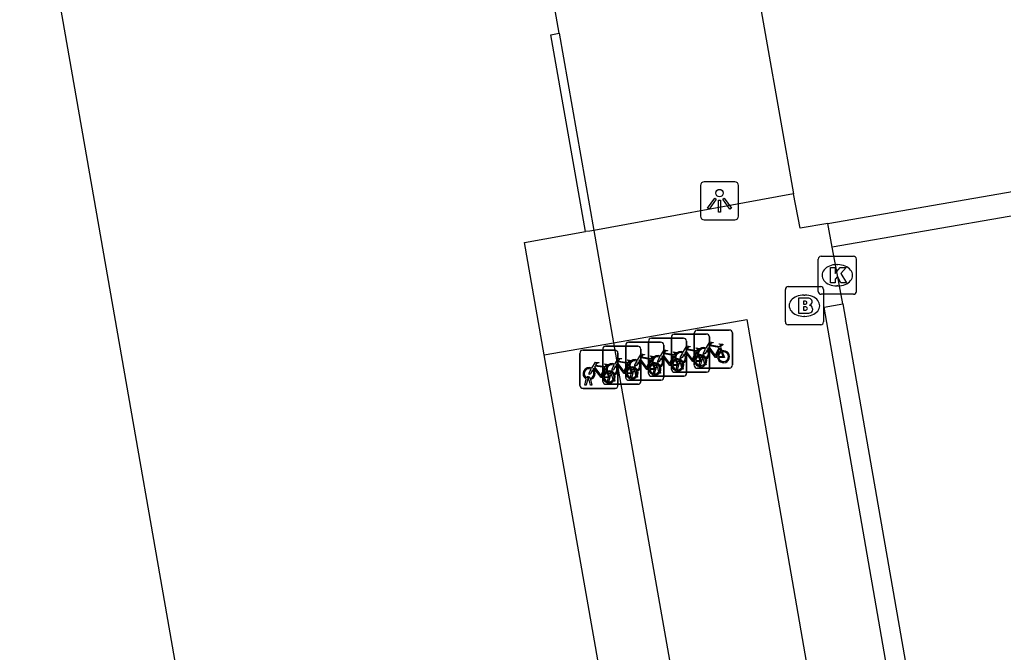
# Model space of a CAD drawing. Extents: x 162880 to 165536, y 384011 to 385179.
# Drawn here: x 164236.57 to 164262.4, y 384815.36 to 384831.98 of the extents above; entities that cross this region are included whole.
import ezdxf

# ---------------------------------------------------------------- set-up
doc = ezdxf.new("R2010")
doc.units = 0
for name, color, linetype in [('IMGEO_Brandkraan', 7, 'Continuous'), ('IMGEO_Fietsenrek', 7, 'Continuous'), ('IMGEO_Kolk', 7, 'Continuous'), ('IMGEO_Lichtpunt', 7, 'Continuous'), ('IMGEO_Pand', 7, 'Continuous'), ('IMGEO_Rijbaan_lokaal_open', 7, 'Continuous'), ('IMGEO_Voetpad_open', 7, 'Continuous')]:
    doc.layers.add(name, color=color, linetype=linetype)

msp = doc.modelspace()

# ---------------------------------------------------------------- linework, layer by layer
at = {"layer": 'IMGEO_Brandkraan'}
for p, q in [((164256.748, 384824.965), (164257.6, 384824.965)), ((164256.673, 384824.039), (164256.673, 384824.891)), ((164257.161, 384824.745), (164257.186, 384824.745)), ((164257.674, 384824.891), (164257.674, 384824.039)), ((164257.6, 384823.965), (164256.748, 384823.965)), ((164257.184, 384824.185), (164257.159, 384824.185))]:
    msp.add_line(p, q, dxfattribs=at)
for points in [[(164256.748, 384824.965), (164257.6, 384824.965)], [(164256.673, 384824.039), (164256.673, 384824.891)], [(164257.674, 384824.891), (164257.674, 384824.039)], [(164257.021, 384824.665), (164257.021, 384824.265), (164257.234, 384824.265)], [(164257.252, 384824.665), (164257.021, 384824.665)], [(164257.2, 384824.584), (164257.146, 384824.584), (164257.146, 384824.508)], [(164257.146, 384824.508), (164257.199, 384824.508)], [(164257.208, 384824.432), (164257.146, 384824.432), (164257.146, 384824.351)], [(164257.146, 384824.351), (164257.208, 384824.351)], [(164257.6, 384823.965), (164256.748, 384823.965)]]:
    msp.add_lwpolyline(points, dxfattribs=at)
for centre, radius, start, end in [((164256.75, 384824.889), 0.0765, 91.552, 178.448), ((164256.75, 384824.889), 0.0765, 91.552, 178.448), ((164257.598, 384824.889), 0.0765, 1.552, 88.448), ((164257.598, 384824.889), 0.0765, 1.552, 88.448), ((164257.201, 384824.546), 0.0379, 267.8285, 90.9355), ((164257.256, 384824.52), 0.145, 59.4692, 91.5367), ((164257.281, 384824.567), 0.0922, 285.5137, 58.1501), ((164257.286, 384824.375), 0.105, 301.3115, 78.989), ((164257.209, 384824.391), 0.0404, 269.8759, 90.5077), ((164257.24, 384824.516), 0.251, 268.6676, 293.5347), ((164256.75, 384824.041), 0.0765, 181.552, 268.448), ((164256.75, 384824.041), 0.0765, 181.552, 268.448), ((164257.598, 384824.041), 0.0765, 271.552, 358.448), ((164257.598, 384824.041), 0.0765, 271.552, 358.448)]:
    msp.add_arc(centre, radius, start, end, dxfattribs=at)
for centre, major_axis, ratio, start_param, end_param in [((164257.16, 384824.465), (-0.387, 0.002), 0.722429, 4.712389, 7.853982), ((164257.185, 384824.465), (-0.39, 0.002), 0.717154, 1.570796, 4.712389)]:
    msp.add_ellipse(centre, major_axis=major_axis, ratio=ratio, start_param=start_param, end_param=end_param, dxfattribs=at)
at = {"layer": 'IMGEO_Fietsenrek'}
for p, q in [((164253.755, 384823.718), (164254.596, 384823.718)), ((164254.596, 384823.718), (164253.755, 384823.718)), ((164254.281, 384822.899), (164254.281, 384823.74)), ((164254.281, 384823.74), (164254.281, 384822.899)), ((164254.356, 384823.824), (164255.197, 384823.824)), ((164255.197, 384823.824), (164254.356, 384823.824)), ((164255.281, 384823.749), (164255.281, 384822.908)), ((164255.281, 384822.908), (164255.281, 384823.749)), ((164252.479, 384822.582), (164252.479, 384823.423)), ((164252.479, 384823.423), (164252.479, 384822.582)), ((164252.554, 384823.507), (164253.395, 384823.507)), ((164253.395, 384823.507), (164252.554, 384823.507)), ((164253.079, 384822.687), (164253.079, 384823.528)), ((164253.079, 384823.528), (164253.079, 384822.687)), ((164253.154, 384823.612), (164253.995, 384823.612)), ((164253.995, 384823.612), (164253.154, 384823.612)), ((164253.479, 384823.432), (164253.479, 384822.591)), ((164253.479, 384822.591), (164253.479, 384823.432)), ((164253.68, 384822.793), (164253.68, 384823.634)), ((164253.68, 384823.634), (164253.68, 384822.793)), ((164254.079, 384823.537), (164254.079, 384822.696)), ((164254.079, 384822.696), (164254.079, 384823.537)), ((164254.68, 384823.643), (164254.68, 384822.802)), ((164254.68, 384822.802), (164254.68, 384823.643)), ((164251.277, 384822.37), (164251.277, 384823.211)), ((164251.277, 384823.211), (164251.277, 384822.37)), ((164251.352, 384823.295), (164252.193, 384823.295)), ((164252.193, 384823.295), (164251.352, 384823.295)), ((164251.878, 384822.476), (164251.878, 384823.317)), ((164251.878, 384823.317), (164251.878, 384822.476)), ((164251.953, 384823.401), (164252.794, 384823.401)), ((164252.794, 384823.401), (164251.953, 384823.401)), ((164252.277, 384823.22), (164252.277, 384822.379)), ((164252.277, 384822.379), (164252.277, 384823.22)), ((164252.878, 384823.326), (164252.878, 384822.485)), ((164252.878, 384822.485), (164252.878, 384823.326)), ((164253.766, 384823.161), (164253.802, 384823.066)), ((164254.367, 384823.267), (164254.403, 384823.172)), ((164254.968, 384823.373), (164255.004, 384823.278)), ((164252.565, 384822.95), (164252.601, 384822.855)), ((164253.166, 384823.056), (164253.202, 384822.961)), ((164253.807, 384822.802), (164253.846, 384822.962)), ((164253.876, 384822.95), (164253.841, 384822.802)), ((164253.918, 384822.974), (164253.917, 384822.978)), ((164253.959, 384822.802), (164253.925, 384822.944)), ((164253.949, 384822.985), (164253.95, 384822.978)), ((164253.957, 384822.948), (164253.992, 384822.802)), ((164254.408, 384822.908), (164254.447, 384823.068)), ((164254.442, 384822.908), (164254.408, 384822.908)), ((164254.477, 384823.056), (164254.442, 384822.908)), ((164254.519, 384823.08), (164254.518, 384823.084)), ((164254.56, 384822.908), (164254.526, 384823.05)), ((164254.55, 384823.091), (164254.551, 384823.084)), ((164254.558, 384823.054), (164254.593, 384822.908)), ((164254.593, 384822.908), (164254.56, 384822.908)), ((164251.964, 384822.844), (164252, 384822.749)), ((164252.005, 384822.485), (164252.044, 384822.645)), ((164252.116, 384822.657), (164252.115, 384822.661)), ((164252.147, 384822.668), (164252.148, 384822.661)), ((164252.606, 384822.591), (164252.645, 384822.751)), ((164252.675, 384822.739), (164252.64, 384822.591)), ((164252.717, 384822.763), (164252.716, 384822.767)), ((164252.758, 384822.591), (164252.724, 384822.733)), ((164252.748, 384822.774), (164252.749, 384822.767)), ((164252.756, 384822.737), (164252.791, 384822.591)), ((164253.206, 384822.696), (164253.245, 384822.856)), ((164253.24, 384822.696), (164253.206, 384822.696)), ((164253.275, 384822.844), (164253.24, 384822.696)), ((164253.317, 384822.868), (164253.316, 384822.872)), ((164253.358, 384822.696), (164253.324, 384822.838)), ((164253.348, 384822.879), (164253.349, 384822.872)), ((164253.356, 384822.842), (164253.391, 384822.696)), ((164253.391, 384822.696), (164253.358, 384822.696)), ((164254.605, 384822.718), (164253.764, 384822.718)), ((164253.764, 384822.718), (164254.605, 384822.718)), ((164253.841, 384822.802), (164253.807, 384822.802)), ((164253.992, 384822.802), (164253.959, 384822.802)), ((164255.206, 384822.824), (164254.365, 384822.824)), ((164254.365, 384822.824), (164255.206, 384822.824)), ((164251.404, 384822.379), (164251.443, 384822.539)), ((164251.473, 384822.527), (164251.438, 384822.379)), ((164251.515, 384822.551), (164251.514, 384822.555)), ((164251.556, 384822.379), (164251.522, 384822.521)), ((164251.546, 384822.562), (164251.547, 384822.555)), ((164251.554, 384822.525), (164251.589, 384822.379)), ((164252.803, 384822.401), (164251.962, 384822.401)), ((164251.962, 384822.401), (164252.803, 384822.401)), ((164252.039, 384822.485), (164252.005, 384822.485)), ((164252.074, 384822.633), (164252.039, 384822.485)), ((164252.157, 384822.485), (164252.123, 384822.627)), ((164252.155, 384822.631), (164252.19, 384822.485)), ((164252.19, 384822.485), (164252.157, 384822.485)), ((164253.404, 384822.507), (164252.563, 384822.507)), ((164252.563, 384822.507), (164253.404, 384822.507)), ((164252.64, 384822.591), (164252.606, 384822.591)), ((164252.791, 384822.591), (164252.758, 384822.591)), ((164254.004, 384822.612), (164253.163, 384822.612)), ((164253.163, 384822.612), (164254.004, 384822.612)), ((164252.202, 384822.295), (164251.361, 384822.295)), ((164251.361, 384822.295), (164252.202, 384822.295)), ((164251.438, 384822.379), (164251.404, 384822.379)), ((164251.589, 384822.379), (164251.556, 384822.379))]:
    msp.add_line(p, q, dxfattribs=at)
for points in [[(164254.594, 384823.35), (164254.689, 384823.514), (164254.775, 384823.5), (164254.777, 384823.491), (164254.721, 384823.48), (164254.694, 384823.435), (164254.95, 384823.394)], [(164254.95, 384823.394), (164254.975, 384823.443), (164254.969, 384823.447), (164254.946, 384823.451), (164254.934, 384823.458), (164254.933, 384823.461), (164254.935, 384823.466), (164255.03, 384823.451), (164255.032, 384823.441), (164255.022, 384823.428), (164255.01, 384823.422), (164254.996, 384823.428), (164254.968, 384823.373)], [(164252.792, 384823.033), (164252.887, 384823.197), (164252.973, 384823.183), (164252.975, 384823.174), (164252.919, 384823.163), (164252.892, 384823.118), (164253.148, 384823.077)], [(164253.392, 384823.138), (164253.487, 384823.302), (164253.573, 384823.288), (164253.575, 384823.279), (164253.519, 384823.268), (164253.492, 384823.223), (164253.748, 384823.182)], [(164253.735, 384823.157), (164253.478, 384823.198), (164253.461, 384823.169), (164253.628, 384822.949), (164253.735, 384823.157)], [(164253.748, 384823.182), (164253.773, 384823.231), (164253.767, 384823.235), (164253.744, 384823.239), (164253.732, 384823.246), (164253.731, 384823.249), (164253.733, 384823.254), (164253.828, 384823.239), (164253.83, 384823.229), (164253.82, 384823.216), (164253.808, 384823.21), (164253.794, 384823.216), (164253.766, 384823.161)], [(164254.014, 384823.192), (164253.962, 384823.102), (164253.922, 384823.077), (164253.923, 384823.124), (164253.978, 384823.218)], [(164253.993, 384823.244), (164254.088, 384823.408), (164254.174, 384823.394), (164254.176, 384823.385), (164254.12, 384823.374), (164254.093, 384823.329), (164254.349, 384823.288)], [(164254.289, 384823), (164254.239, 384823), (164254.048, 384823.251), (164254.029, 384823.219)], [(164254.336, 384823.263), (164254.079, 384823.304), (164254.062, 384823.275), (164254.229, 384823.055), (164254.336, 384823.263)], [(164254.384, 384823.165), (164254.354, 384823.242), (164254.245, 384823.024), (164254.288, 384823.024)], [(164254.349, 384823.288), (164254.374, 384823.337), (164254.368, 384823.341), (164254.345, 384823.345), (164254.333, 384823.352), (164254.332, 384823.355), (164254.334, 384823.36), (164254.429, 384823.345), (164254.431, 384823.335), (164254.421, 384823.322), (164254.409, 384823.316), (164254.395, 384823.322), (164254.367, 384823.267)], [(164254.615, 384823.298), (164254.563, 384823.208), (164254.523, 384823.183), (164254.524, 384823.23), (164254.579, 384823.324)], [(164254.89, 384823.106), (164254.84, 384823.106), (164254.649, 384823.357), (164254.63, 384823.325)], [(164254.937, 384823.369), (164254.68, 384823.41), (164254.663, 384823.381), (164254.83, 384823.161), (164254.937, 384823.369)], [(164254.985, 384823.271), (164254.955, 384823.348), (164254.846, 384823.13), (164254.889, 384823.13)], [(164254.919, 384823.13), (164255.039, 384823.129), (164254.995, 384823.243)], [(164255.015, 384823.25), (164255.07, 384823.105), (164254.92, 384823.105)], [(164251.59, 384822.821), (164251.685, 384822.985), (164251.771, 384822.971), (164251.773, 384822.962), (164251.717, 384822.951), (164251.69, 384822.906), (164251.946, 384822.865)], [(164251.946, 384822.865), (164251.971, 384822.914), (164251.965, 384822.918), (164251.942, 384822.922), (164251.93, 384822.929), (164251.929, 384822.932), (164251.931, 384822.937), (164252.026, 384822.922), (164252.028, 384822.912), (164252.018, 384822.899), (164252.006, 384822.893), (164251.992, 384822.899), (164251.964, 384822.844)], [(164252.212, 384822.875), (164252.16, 384822.785), (164252.12, 384822.76), (164252.121, 384822.807), (164252.176, 384822.901)], [(164252.191, 384822.927), (164252.286, 384823.091), (164252.372, 384823.077), (164252.374, 384823.068), (164252.318, 384823.057), (164252.291, 384823.012), (164252.547, 384822.971)], [(164252.487, 384822.683), (164252.437, 384822.683), (164252.246, 384822.934), (164252.227, 384822.902)], [(164252.534, 384822.946), (164252.277, 384822.987), (164252.26, 384822.958), (164252.427, 384822.738), (164252.534, 384822.946)], [(164252.582, 384822.848), (164252.552, 384822.925), (164252.443, 384822.707), (164252.486, 384822.707)], [(164252.547, 384822.971), (164252.572, 384823.02), (164252.566, 384823.024), (164252.543, 384823.028), (164252.531, 384823.035), (164252.53, 384823.038), (164252.532, 384823.043), (164252.627, 384823.028), (164252.629, 384823.018), (164252.619, 384823.005), (164252.607, 384822.999), (164252.593, 384823.005), (164252.565, 384822.95)], [(164252.813, 384822.981), (164252.761, 384822.891), (164252.721, 384822.866), (164252.722, 384822.913), (164252.777, 384823.007)], [(164253.088, 384822.789), (164253.038, 384822.789), (164252.847, 384823.04), (164252.828, 384823.008)], [(164253.135, 384823.052), (164252.878, 384823.093), (164252.861, 384823.064), (164253.028, 384822.844), (164253.135, 384823.052)], [(164253.183, 384822.954), (164253.153, 384823.031), (164253.044, 384822.813), (164253.087, 384822.813)], [(164253.117, 384822.813), (164253.237, 384822.812), (164253.193, 384822.926)], [(164253.213, 384822.933), (164253.268, 384822.788), (164253.118, 384822.788)], [(164253.148, 384823.077), (164253.173, 384823.126), (164253.167, 384823.13), (164253.144, 384823.134), (164253.132, 384823.141), (164253.131, 384823.144), (164253.133, 384823.149), (164253.228, 384823.134), (164253.23, 384823.124), (164253.22, 384823.111), (164253.208, 384823.105), (164253.194, 384823.111), (164253.166, 384823.056)], [(164253.413, 384823.086), (164253.361, 384822.996), (164253.321, 384822.971), (164253.322, 384823.018), (164253.377, 384823.112)], [(164253.688, 384822.894), (164253.638, 384822.894), (164253.447, 384823.145), (164253.428, 384823.113)], [(164253.783, 384823.059), (164253.753, 384823.136), (164253.644, 384822.918), (164253.687, 384822.918)], [(164253.717, 384822.918), (164253.837, 384822.917), (164253.793, 384823.031)], [(164253.813, 384823.038), (164253.868, 384822.893), (164253.718, 384822.893)], [(164254.318, 384823.024), (164254.438, 384823.023), (164254.394, 384823.137)], [(164254.414, 384823.144), (164254.469, 384822.999), (164254.319, 384822.999)], [(164251.611, 384822.769), (164251.559, 384822.679), (164251.519, 384822.654), (164251.52, 384822.701), (164251.575, 384822.795)], [(164251.886, 384822.577), (164251.836, 384822.577), (164251.645, 384822.828), (164251.626, 384822.796)], [(164251.933, 384822.84), (164251.676, 384822.881), (164251.659, 384822.852), (164251.826, 384822.632), (164251.933, 384822.84)], [(164251.981, 384822.742), (164251.951, 384822.819), (164251.842, 384822.601), (164251.885, 384822.601)], [(164251.915, 384822.601), (164252.035, 384822.6), (164251.991, 384822.714)], [(164252.011, 384822.721), (164252.066, 384822.576), (164251.916, 384822.576)], [(164252.516, 384822.707), (164252.636, 384822.706), (164252.592, 384822.82)], [(164252.612, 384822.827), (164252.667, 384822.682), (164252.517, 384822.682)]]:
    msp.add_lwpolyline(points, dxfattribs=at)
for centre, radius, start, end in [((164253.758, 384823.64), 0.0779, 92.4484, 184.2845), ((164253.758, 384823.64), 0.0779, 92.4484, 184.2845), ((164254.359, 384823.746), 0.0779, 92.4484, 184.2845), ((164254.359, 384823.746), 0.0779, 92.4484, 184.2845), ((164254.602, 384823.64), 0.0779, 2.4484, 94.2845), ((164254.602, 384823.64), 0.0779, 2.4484, 94.2845), ((164255.203, 384823.746), 0.0779, 2.4484, 94.2845), ((164255.203, 384823.746), 0.0779, 2.4484, 94.2845), ((164252.557, 384823.429), 0.0779, 92.4484, 184.2845), ((164252.557, 384823.429), 0.0779, 92.4484, 184.2845), ((164253.157, 384823.534), 0.0779, 92.4484, 184.2845), ((164253.157, 384823.534), 0.0779, 92.4484, 184.2845), ((164253.401, 384823.429), 0.0779, 2.4484, 94.2845), ((164253.401, 384823.429), 0.0779, 2.4484, 94.2845), ((164254.001, 384823.534), 0.0779, 2.4484, 94.2845), ((164254.001, 384823.534), 0.0779, 2.4484, 94.2845), ((164251.355, 384823.217), 0.0779, 92.4484, 184.2845), ((164251.355, 384823.217), 0.0779, 92.4484, 184.2845), ((164251.956, 384823.323), 0.0779, 92.4484, 184.2845), ((164251.956, 384823.323), 0.0779, 92.4484, 184.2845), ((164252.199, 384823.217), 0.0779, 2.4484, 94.2845), ((164252.199, 384823.217), 0.0779, 2.4484, 94.2845), ((164252.8, 384823.323), 0.0779, 2.4484, 94.2845), ((164252.8, 384823.323), 0.0779, 2.4484, 94.2845), ((164253.92, 384823.103), 0.159, 62.6766, 242.1369), ((164253.92, 384823.103), 0.129, 63.3192, 238.903), ((164253.92, 384823.103), 0.129, 283.6043, 43.4302), ((164253.92, 384823.103), 0.159, 283.5766, 46.6042), ((164254.447, 384823.019), 0.159, 113.3408, 178.3217), ((164254.447, 384823.019), 0.159, 187.0065, 105.7708), ((164254.521, 384823.209), 0.159, 62.6766, 242.1369), ((164254.521, 384823.209), 0.129, 63.3192, 238.903), ((164254.521, 384823.209), 0.129, 283.6043, 43.4302), ((164254.521, 384823.209), 0.159, 283.5766, 46.6042), ((164255.048, 384823.125), 0.159, 113.3408, 178.3217), ((164255.048, 384823.125), 0.159, 187.0065, 105.7708), ((164255.048, 384823.125), 0.129, 113.923, 177.9556), ((164255.048, 384823.125), 0.129, 188.6715, 104.5883), ((164252.118, 384822.786), 0.159, 62.6766, 242.1369), ((164252.118, 384822.786), 0.129, 63.3192, 238.903), ((164252.118, 384822.786), 0.159, 283.5766, 46.6042), ((164252.719, 384822.892), 0.159, 62.6766, 242.1369), ((164252.719, 384822.892), 0.129, 63.3192, 238.903), ((164252.719, 384822.892), 0.129, 283.6043, 43.4302), ((164252.719, 384822.892), 0.159, 283.5766, 46.6042), ((164253.246, 384822.808), 0.159, 113.3408, 178.3217), ((164253.246, 384822.808), 0.159, 187.0065, 105.7708), ((164253.246, 384822.808), 0.129, 113.923, 177.9556), ((164253.246, 384822.808), 0.129, 188.6715, 104.5883), ((164253.319, 384822.997), 0.159, 62.6766, 242.1369), ((164253.319, 384822.997), 0.129, 63.3192, 238.903), ((164253.299, 384822.868), 0.0499, 12.8025, 158.6934), ((164253.319, 384822.997), 0.129, 283.6043, 43.4302), ((164253.319, 384822.997), 0.159, 283.5766, 46.6042), ((164253.846, 384822.913), 0.159, 113.3408, 178.3217), ((164253.846, 384822.913), 0.159, 187.0065, 105.7708), ((164253.846, 384822.913), 0.129, 113.923, 177.9556), ((164253.846, 384822.913), 0.129, 188.6715, 104.5883), ((164253.9, 384822.974), 0.0499, 12.8025, 158.6934), ((164253.92, 384823.103), 0.159, 253.9967, 271.7867), ((164253.9, 384822.974), 0.0174, 12.8025, 163.4502), ((164253.92, 384823.103), 0.129, 253.415, 269.0204), ((164254.359, 384822.902), 0.0779, 182.4484, 274.2845), ((164254.359, 384822.902), 0.0779, 182.4484, 274.2845), ((164254.447, 384823.019), 0.129, 113.923, 177.9556), ((164254.447, 384823.019), 0.129, 188.6715, 104.5883), ((164254.501, 384823.08), 0.0499, 12.8025, 158.6934), ((164254.521, 384823.209), 0.159, 253.9967, 271.7867), ((164254.501, 384823.08), 0.0174, 12.8025, 163.4502), ((164254.521, 384823.209), 0.129, 253.415, 269.0204), ((164255.203, 384822.902), 0.0779, 272.4484, 4.2845), ((164255.203, 384822.902), 0.0779, 272.4484, 4.2845), ((164251.517, 384822.68), 0.159, 62.6766, 242.1369), ((164251.517, 384822.68), 0.129, 63.3192, 238.903), ((164251.517, 384822.68), 0.129, 283.6043, 43.4302), ((164251.517, 384822.68), 0.159, 283.5766, 46.6042), ((164252.044, 384822.596), 0.159, 113.3408, 178.3217), ((164252.044, 384822.596), 0.159, 187.0065, 105.7708), ((164252.044, 384822.596), 0.129, 113.923, 177.9556), ((164252.044, 384822.596), 0.129, 188.6715, 104.5883), ((164252.098, 384822.657), 0.0499, 12.8025, 158.6934), ((164252.098, 384822.657), 0.0174, 12.8025, 163.4502), ((164252.118, 384822.786), 0.129, 253.415, 269.0204), ((164252.118, 384822.786), 0.129, 283.6043, 43.4302), ((164252.645, 384822.702), 0.159, 113.3408, 178.3217), ((164252.645, 384822.702), 0.159, 187.0065, 105.7708), ((164252.645, 384822.702), 0.129, 113.923, 177.9556), ((164252.645, 384822.702), 0.129, 188.6715, 104.5883), ((164252.699, 384822.763), 0.0499, 12.8025, 158.6934), ((164252.719, 384822.892), 0.159, 253.9967, 271.7867), ((164252.699, 384822.763), 0.0174, 12.8025, 163.4502), ((164252.719, 384822.892), 0.129, 253.415, 269.0204), ((164253.157, 384822.69), 0.0779, 182.4484, 274.2845), ((164253.157, 384822.69), 0.0779, 182.4484, 274.2845), ((164253.319, 384822.997), 0.159, 253.9967, 271.7867), ((164253.299, 384822.868), 0.0174, 12.8025, 163.4502), ((164253.319, 384822.997), 0.129, 253.415, 269.0204), ((164253.758, 384822.796), 0.0779, 182.4484, 274.2845), ((164253.758, 384822.796), 0.0779, 182.4484, 274.2845), ((164254.001, 384822.69), 0.0779, 272.4484, 4.2845), ((164254.001, 384822.69), 0.0779, 272.4484, 4.2845), ((164254.602, 384822.796), 0.0779, 272.4484, 4.2845), ((164254.602, 384822.796), 0.0779, 272.4484, 4.2845), ((164251.497, 384822.551), 0.0499, 12.8025, 158.6934), ((164251.517, 384822.68), 0.159, 253.9967, 271.7867), ((164251.497, 384822.551), 0.0174, 12.8025, 163.4502), ((164251.517, 384822.68), 0.129, 253.415, 269.0204), ((164251.956, 384822.479), 0.0779, 182.4484, 274.2845), ((164251.956, 384822.479), 0.0779, 182.4484, 274.2845), ((164252.118, 384822.786), 0.159, 253.9967, 271.7867), ((164252.557, 384822.585), 0.0779, 182.4484, 274.2845), ((164252.557, 384822.585), 0.0779, 182.4484, 274.2845), ((164252.8, 384822.479), 0.0779, 272.4484, 4.2845), ((164252.8, 384822.479), 0.0779, 272.4484, 4.2845), ((164253.401, 384822.585), 0.0779, 272.4484, 4.2845), ((164253.401, 384822.585), 0.0779, 272.4484, 4.2845), ((164251.355, 384822.373), 0.0779, 182.4484, 274.2845), ((164251.355, 384822.373), 0.0779, 182.4484, 274.2845), ((164252.199, 384822.373), 0.0779, 272.4484, 4.2845), ((164252.199, 384822.373), 0.0779, 272.4484, 4.2845)]:
    msp.add_arc(centre, radius, start, end, dxfattribs=at)
at = {"layer": 'IMGEO_Kolk'}
for p, q in [((164257.61, 384825.764), (164258.462, 384825.764)), ((164257.535, 384824.838), (164257.535, 384825.69)), ((164258.023, 384825.544), (164258.048, 384825.544)), ((164258.536, 384825.69), (164258.536, 384824.838)), ((164258.046, 384824.984), (164258.021, 384824.984)), ((164258.462, 384824.764), (164257.61, 384824.764))]:
    msp.add_line(p, q, dxfattribs=at)
for points in [[(164257.61, 384825.764), (164258.462, 384825.764)], [(164257.535, 384824.838), (164257.535, 384825.69)], [(164258.536, 384825.69), (164258.536, 384824.838)], [(164257.856, 384825.464), (164257.979, 384825.464), (164257.979, 384825.313), (164258.109, 384825.464), (164258.273, 384825.464), (164258.127, 384825.313), (164258.28, 384825.064), (164258.128, 384825.064), (164258.043, 384825.228), (164257.979, 384825.161), (164257.979, 384825.064), (164257.856, 384825.064), (164257.856, 384825.464)], [(164258.462, 384824.764), (164257.61, 384824.764)]]:
    msp.add_lwpolyline(points, dxfattribs=at)
for centre, start, end in [((164257.612, 384825.688), 91.552, 178.448), ((164257.612, 384825.688), 91.552, 178.448), ((164258.46, 384825.688), 1.552, 88.448), ((164258.46, 384825.688), 1.552, 88.448), ((164257.612, 384824.84), 181.552, 268.448), ((164257.612, 384824.84), 181.552, 268.448), ((164258.46, 384824.84), 271.552, 358.448), ((164258.46, 384824.84), 271.552, 358.448)]:
    msp.add_arc(centre, 0.0765, start, end, dxfattribs=at)
for centre, major_axis, ratio, start_param, end_param in [((164258.022, 384825.264), (-0.387, 0.002), 0.722429, 4.712389, 7.853982), ((164258.047, 384825.264), (-0.39, 0.002), 0.717154, 1.570796, 4.712389)]:
    msp.add_ellipse(centre, major_axis=major_axis, ratio=ratio, start_param=start_param, end_param=end_param, dxfattribs=at)
at = {"layer": 'IMGEO_Lichtpunt'}
for p, q in [((164254.444, 384827.623), (164254.444, 384826.816)), ((164254.444, 384827.623), (164254.444, 384826.816)), ((164255.346, 384827.718), (164254.538, 384827.718)), ((164255.346, 384827.718), (164254.538, 384827.718)), ((164255.44, 384826.816), (164255.44, 384827.623)), ((164255.44, 384826.816), (164255.44, 384827.623)), ((164254.538, 384826.722), (164255.346, 384826.722)), ((164254.538, 384826.722), (164255.346, 384826.722))]:
    msp.add_line(p, q, dxfattribs=at)
for points in [[(164254.818, 384827.287), (164254.857, 384827.259), (164254.669, 384826.997), (164254.631, 384827.024), (164254.818, 384827.287)], [(164254.92, 384827.239), (164254.967, 384827.239), (164254.967, 384826.917), (164254.92, 384826.917), (164254.92, 384827.239)], [(164255.03, 384827.259), (164255.068, 384827.286), (164255.255, 384827.024), (164255.216, 384826.996), (164255.03, 384827.259)]]:
    msp.add_lwpolyline(points, dxfattribs=at)
msp.add_circle((164254.943, 384827.421), 0.0994, dxfattribs=at)
for centre, start, end in [((164254.538, 384827.623), 90, 180), ((164254.538, 384827.623), 90, 180), ((164255.346, 384827.623), 0, 90), ((164255.346, 384827.623), 0, 90), ((164254.538, 384826.816), 180, 270), ((164254.538, 384826.816), 180, 270), ((164255.346, 384826.816), 270, 0), ((164255.346, 384826.816), 270, 360)]:
    msp.add_arc(centre, 0.0946, start, end, dxfattribs=at)
at = {"layer": 'IMGEO_Pand'}
for points in [[(164250.731, 384831.617), (164249.146, 384840.598)], [(164236.565, 384838.384), (164249.643, 384763.662), (164260.477, 384765.569)], [(164251.426, 384826.409), (164250.514, 384831.579), (164250.731, 384831.617)], [(164250.339, 384823.174), (164249.819, 384826.126), (164251.426, 384826.409)], [(164260.432, 384765.824), (164250.339, 384823.174)]]:
    msp.add_lwpolyline(points, dxfattribs=at)
at = {"layer": 'IMGEO_Rijbaan_lokaal_open'}
for points in [[(164258.19, 384838.111), (164255.807, 384837.686), (164255.094, 384837.565), (164256.889, 384827.399)], [(164257.787, 384826.624), (164257.057, 384826.504), (164256.889, 384827.399)], [(164257.787, 384826.624), (164262.678, 384827.47)], [(164262.749, 384826.844), (164257.898, 384826.005)], [(164257.898, 384826.005), (164257.787, 384826.624)], [(164258.186, 384824.513), (164258.038, 384825.265), (164257.898, 384826.005)], [(164267.481, 384771.123), (164266.989, 384771.038), (164257.694, 384824.428), (164258.186, 384824.513)], [(164258.186, 384824.513), (164261.775, 384803.928), (164265.515, 384782.371), (164267.481, 384771.123)]]:
    msp.add_lwpolyline(points, dxfattribs=at)
at = {"layer": 'IMGEO_Voetpad_open'}
for points in [[(164250.731, 384831.617), (164251.643, 384826.441)], [(164256.889, 384827.399), (164251.643, 384826.441)], [(164251.643, 384826.441), (164251.539, 384826.422), (164251.426, 384826.409)], [(164251.643, 384826.441), (164252.163, 384823.492)], [(164252.163, 384823.492), (164255.662, 384824.101), (164258.159, 384809.718), (164265.357, 384766.674)], [(164250.339, 384823.174), (164252.163, 384823.492)], [(164252.163, 384823.492), (164262.281, 384766.149)]]:
    msp.add_lwpolyline(points, dxfattribs=at)

doc.saveas('drawing.dxf')
